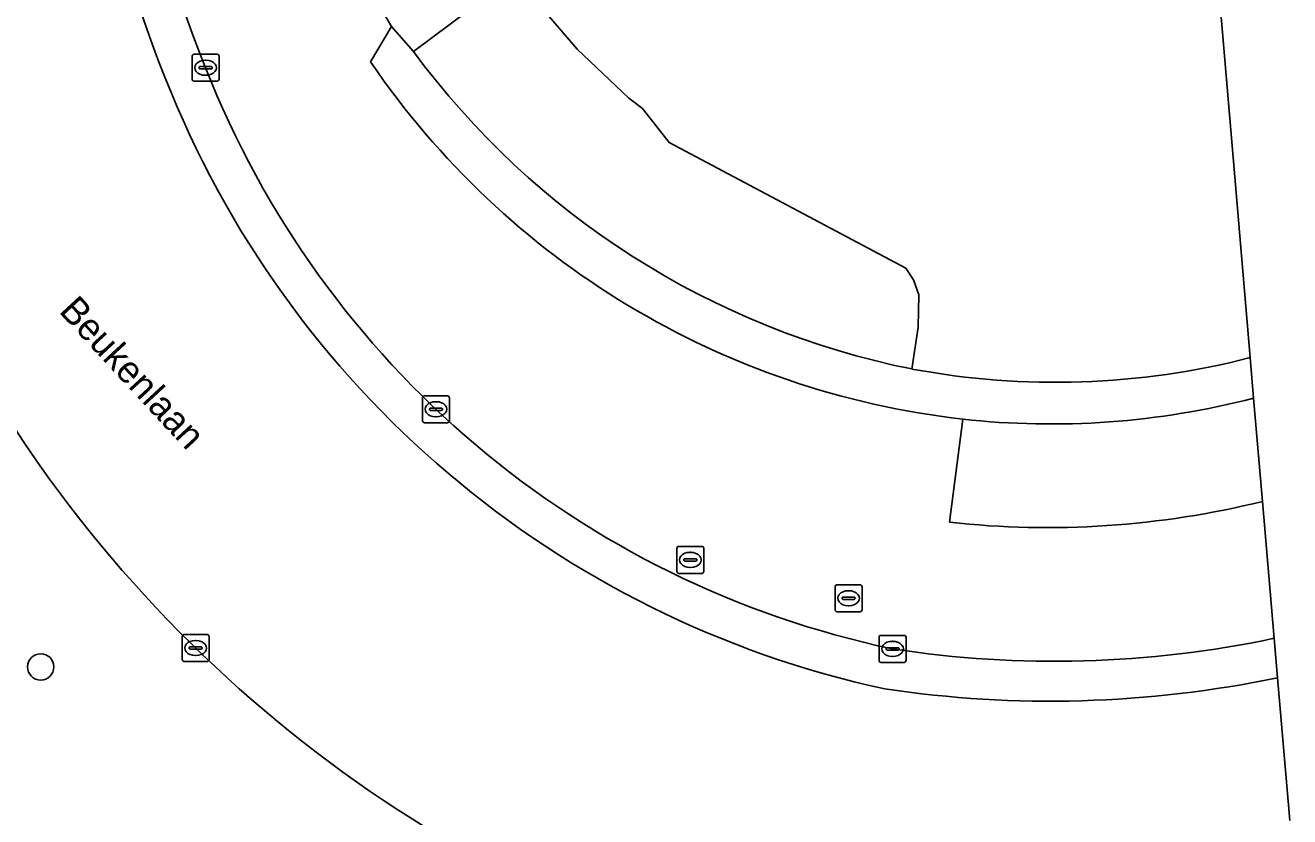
# Model space of a CAD drawing. Extents: x 158086 to 159499, y 382904 to 383981.
# Drawn here: x 159303.33 to 159350.25, y 383528.99 to 383558.36 of the extents above; entities that cross this region are included whole.
import ezdxf

# ---------------------------------------------------------------- set-up
doc = ezdxf.new("R2010")
doc.units = 0
for name, color, linetype in [('IMGEO_Berm_gesloten', 7, 'Continuous'), ('IMGEO_Berm_groen', 7, 'Continuous'), ('IMGEO_Boom', 7, 'Continuous'), ('IMGEO_Brandkraan', 7, 'Continuous'), ('IMGEO_Groenvoorziening', 7, 'Continuous'), ('IMGEO_Haag', 7, 'Continuous'), ('IMGEO_Kolk', 7, 'Continuous'), ('IMGEO_Openbare_ruimte_label', 7, 'Continuous'), ('IMGEO_Rijbaan_regionaal_gesloten', 7, 'Continuous'), ('IMGEO_Rioolput', 7, 'Continuous'), ('IMGEO_Verkeerseiland_groen', 7, 'Continuous')]:
    doc.layers.add(name, color=color, linetype=linetype)

msp = doc.modelspace()

# ---------------------------------------------------------------- linework, layer by layer
at = {"layer": 'IMGEO_Berm_gesloten'}
msp.add_lwpolyline([(159349.794, 383534.147), (159349.669, 383535.609)], dxfattribs=at)
for centre, radius, start, end in [((159346.012, 383571.478), 40.41, 144.8773, 201.8491), ((159345.93, 383571.519), 38.818, 145.1805, 202.3075), ((159343.064, 383570.034), 37.137, 201.4731, 257.8008), ((159342.789, 383569.672), 35.215, 201.4661, 258.0672), ((159341.518, 383574.157), 39.4, 261.2256, 281.9396), ((159341.356, 383574.655), 41.378, 261.4678, 281.7666)]:
    msp.add_arc(centre, radius, start, end, dxfattribs=at)
at = {"layer": 'IMGEO_Berm_groen'}
for centre, radius, start, end in [((159348.323, 383572.922), 54.138, 196.2796, 214.8037), ((159343.784, 383570.224), 48.873, 215.2433, 238.4394)]:
    msp.add_arc(centre, radius, start, end, dxfattribs=at)
at = {"layer": 'IMGEO_Boom'}
msp.add_circle((159303.898, 383534.548), 0.489, dxfattribs=at)
at = {"layer": 'IMGEO_Brandkraan'}
for p, q in [((159327.579, 383539.021), (159328.431, 383539.021)), ((159327.504, 383538.095), (159327.504, 383538.947)), ((159327.806, 383538.564), (159328.204, 383538.564)), ((159327.992, 383538.801), (159328.017, 383538.801)), ((159328.505, 383538.947), (159328.505, 383538.095)), ((159327.763, 383538.515), (159327.763, 383538.527)), ((159328.201, 383538.478), (159327.803, 383538.478)), ((159328.015, 383538.241), (159327.99, 383538.241)), ((159328.247, 383538.527), (159328.247, 383538.515)), ((159328.431, 383538.021), (159327.579, 383538.021))]:
    msp.add_line(p, q, dxfattribs=at)
for points in [[(159327.579, 383539.021), (159328.431, 383539.021)], [(159327.504, 383538.095), (159327.504, 383538.947)], [(159328.505, 383538.947), (159328.505, 383538.095)], [(159328.431, 383538.021), (159327.579, 383538.021)]]:
    msp.add_lwpolyline(points, dxfattribs=at)
for centre, radius, start, end in [((159327.581, 383538.945), 0.0765, 91.552, 178.448), ((159327.581, 383538.945), 0.0765, 91.552, 178.448), ((159328.429, 383538.945), 0.0765, 1.552, 88.448), ((159328.429, 383538.945), 0.0765, 1.552, 88.448), ((159327.803, 383538.524), 0.0403, 85.8775, 175.7526), ((159328.208, 383538.526), 0.0386, 1.7309, 96.639), ((159327.581, 383538.097), 0.0765, 181.552, 268.448), ((159327.581, 383538.097), 0.0765, 181.552, 268.448), ((159327.8, 383538.514), 0.0366, 178.938, 274.7102), ((159328.204, 383538.521), 0.043, 264.8664, 352.4533), ((159328.429, 383538.097), 0.0765, 271.552, 358.448), ((159328.429, 383538.097), 0.0765, 271.552, 358.448)]:
    msp.add_arc(centre, radius, start, end, dxfattribs=at)
for centre, major_axis, ratio, start_param, end_param in [((159327.991, 383538.521), (-0.387, 0.002), 0.722429, 4.712389, 7.853982), ((159328.016, 383538.521), (-0.39, 0.002), 0.717154, 1.570796, 4.712389)]:
    msp.add_ellipse(centre, major_axis=major_axis, ratio=ratio, start_param=start_param, end_param=end_param, dxfattribs=at)
at = {"layer": 'IMGEO_Groenvoorziening'}
for points in [[(159316.918, 383558.321), (159317.732, 383557.389), (159321.134, 383559.935)], [(159327.215, 383554.008), (159326.227, 383555.278), (159325.728, 383555.66), (159323.811, 383557.473), (159322.093, 383559.477), (159321.732, 383558.921), (159321.134, 383559.935), (159317.732, 383557.389)], [(159317.732, 383557.389), (159316.918, 383558.321), (159316.142, 383557.004)], [(159336.227, 383545.605), (159336.456, 383547.154), (159336.484, 383548.352), (159336.281, 383548.914), (159336.005, 383549.347), (159327.215, 383554.008)], [(159348.908, 383544.525), (159348.78, 383546.027)], [(159349.235, 383540.691), (159348.908, 383544.525)], [(159338.112, 383543.744), (159337.625, 383539.918)]]:
    msp.add_lwpolyline(points, dxfattribs=at)
for centre, radius, start, end in [((159343.271, 383574.587), 30.969, 167.2808, 211.6849), ((159342.21, 383575.402), 30.391, 216.3479, 258.6459), ((159342.21, 383575.402), 30.391, 216.3479, 258.6459), ((159341.577, 383574.316), 30.767, 214.2401, 263.5337), ((159341.553, 383574.106), 28.995, 259.4157, 284.4333), ((159341.389, 383573.463), 29.899, 263.7069, 284.5645), ((159341.389, 383573.463), 29.899, 263.7069, 284.5645), ((159341.25, 383573.038), 33.318, 263.7547, 283.8678)]:
    msp.add_arc(centre, radius, start, end, dxfattribs=at)
at = {"layer": 'IMGEO_Haag'}
for points in [[(159317.732, 383557.389), (159316.918, 383558.321), (159316.142, 383557.004)], [(159348.908, 383544.525), (159348.78, 383546.027)]]:
    msp.add_lwpolyline(points, dxfattribs=at)
for centre, radius, start, end in [((159342.21, 383575.402), 30.391, 216.3479, 258.6459), ((159341.577, 383574.316), 30.767, 214.2401, 263.5337), ((159341.553, 383574.106), 28.995, 259.4157, 284.4333), ((159341.389, 383573.463), 29.899, 263.7069, 284.5645)]:
    msp.add_arc(centre, radius, start, end, dxfattribs=at)
at = {"layer": 'IMGEO_Kolk'}
for p, q in [((159309.516, 383556.359), (159309.516, 383557.211)), ((159309.591, 383557.285), (159310.443, 383557.285)), ((159310.004, 383557.065), (159310.029, 383557.065)), ((159310.517, 383557.211), (159310.517, 383556.359)), ((159309.775, 383556.779), (159309.775, 383556.791)), ((159310.213, 383556.742), (159309.815, 383556.742)), ((159309.818, 383556.828), (159310.216, 383556.828)), ((159310.027, 383556.505), (159310.002, 383556.505)), ((159310.259, 383556.791), (159310.259, 383556.779)), ((159310.443, 383556.285), (159309.591, 383556.285)), ((159318.064, 383543.685), (159318.064, 383544.537)), ((159318.139, 383544.611), (159318.991, 383544.611)), ((159318.552, 383544.391), (159318.577, 383544.391)), ((159319.065, 383544.537), (159319.065, 383543.685)), ((159318.323, 383544.105), (159318.323, 383544.117)), ((159318.761, 383544.068), (159318.363, 383544.068)), ((159318.366, 383544.154), (159318.764, 383544.154)), ((159318.575, 383543.831), (159318.55, 383543.831)), ((159318.807, 383544.117), (159318.807, 383544.105)), ((159318.991, 383543.611), (159318.139, 383543.611)), ((159309.222, 383535.749), (159310.074, 383535.749)), ((159309.147, 383534.823), (159309.147, 383535.675)), ((159309.406, 383535.243), (159309.406, 383535.255)), ((159309.449, 383535.292), (159309.847, 383535.292)), ((159309.635, 383535.529), (159309.66, 383535.529)), ((159309.89, 383535.255), (159309.89, 383535.243)), ((159310.148, 383535.675), (159310.148, 383534.823)), ((159335.007, 383534.792), (159335.007, 383535.644)), ((159335.082, 383535.718), (159335.934, 383535.718)), ((159335.309, 383535.261), (159335.707, 383535.261)), ((159335.495, 383535.498), (159335.52, 383535.498)), ((159336.008, 383535.644), (159336.008, 383534.792)), ((159309.844, 383535.206), (159309.446, 383535.206)), ((159309.658, 383534.969), (159309.633, 383534.969)), ((159335.266, 383535.212), (159335.266, 383535.224)), ((159335.704, 383535.175), (159335.306, 383535.175)), ((159335.518, 383534.938), (159335.493, 383534.938)), ((159335.75, 383535.224), (159335.75, 383535.212)), ((159310.074, 383534.749), (159309.222, 383534.749)), ((159335.934, 383534.718), (159335.082, 383534.718))]:
    msp.add_line(p, q, dxfattribs=at)
for points in [[(159309.516, 383556.359), (159309.516, 383557.211)], [(159309.591, 383557.285), (159310.443, 383557.285)], [(159310.517, 383557.211), (159310.517, 383556.359)], [(159310.443, 383556.285), (159309.591, 383556.285)], [(159318.064, 383543.685), (159318.064, 383544.537)], [(159318.139, 383544.611), (159318.991, 383544.611)], [(159319.065, 383544.537), (159319.065, 383543.685)], [(159318.991, 383543.611), (159318.139, 383543.611)], [(159309.222, 383535.749), (159310.074, 383535.749)], [(159309.147, 383534.823), (159309.147, 383535.675)], [(159310.148, 383535.675), (159310.148, 383534.823)], [(159335.007, 383534.792), (159335.007, 383535.644)], [(159335.082, 383535.718), (159335.934, 383535.718)], [(159336.008, 383535.644), (159336.008, 383534.792)], [(159310.074, 383534.749), (159309.222, 383534.749)], [(159335.934, 383534.718), (159335.082, 383534.718)]]:
    msp.add_lwpolyline(points, dxfattribs=at)
for centre, radius, start, end in [((159309.593, 383557.209), 0.0765, 91.552, 178.448), ((159309.593, 383557.209), 0.0765, 91.552, 178.448), ((159310.441, 383557.209), 0.0765, 1.552, 88.448), ((159310.441, 383557.209), 0.0765, 1.552, 88.448), ((159309.815, 383556.788), 0.0403, 85.8775, 175.7526), ((159309.812, 383556.778), 0.0366, 178.938, 274.7102), ((159310.216, 383556.785), 0.043, 264.8664, 352.4533), ((159310.22, 383556.79), 0.0386, 1.7309, 96.639), ((159309.593, 383556.361), 0.0765, 181.552, 268.448), ((159309.593, 383556.361), 0.0765, 181.552, 268.448), ((159310.441, 383556.361), 0.0765, 271.552, 358.448), ((159310.441, 383556.361), 0.0765, 271.552, 358.448), ((159318.141, 383544.535), 0.0765, 91.552, 178.448), ((159318.141, 383544.535), 0.0765, 91.552, 178.448), ((159318.989, 383544.535), 0.0765, 1.552, 88.448), ((159318.989, 383544.535), 0.0765, 1.552, 88.448), ((159318.363, 383544.114), 0.0403, 85.8775, 175.7526), ((159318.36, 383544.104), 0.0366, 178.938, 274.7102), ((159318.764, 383544.111), 0.043, 264.8664, 352.4533), ((159318.768, 383544.116), 0.0386, 1.7309, 96.639), ((159318.141, 383543.687), 0.0765, 181.552, 268.448), ((159318.141, 383543.687), 0.0765, 181.552, 268.448), ((159318.989, 383543.687), 0.0765, 271.552, 358.448), ((159318.989, 383543.687), 0.0765, 271.552, 358.448), ((159309.224, 383535.673), 0.0765, 91.552, 178.448), ((159309.224, 383535.673), 0.0765, 91.552, 178.448), ((159310.072, 383535.673), 0.0765, 1.552, 88.448), ((159310.072, 383535.673), 0.0765, 1.552, 88.448), ((159309.446, 383535.252), 0.0403, 85.8775, 175.7526), ((159309.851, 383535.254), 0.0386, 1.7309, 96.639), ((159335.084, 383535.642), 0.0765, 91.552, 178.448), ((159335.084, 383535.642), 0.0765, 91.552, 178.448), ((159335.306, 383535.221), 0.0403, 85.8775, 175.7526), ((159335.711, 383535.223), 0.0386, 1.7309, 96.639), ((159335.932, 383535.642), 0.0765, 1.552, 88.448), ((159335.932, 383535.642), 0.0765, 1.552, 88.448), ((159309.224, 383534.825), 0.0765, 181.552, 268.448), ((159309.224, 383534.825), 0.0765, 181.552, 268.448), ((159309.443, 383535.242), 0.0366, 178.938, 274.7102), ((159309.847, 383535.249), 0.043, 264.8664, 352.4533), ((159310.072, 383534.825), 0.0765, 271.552, 358.448), ((159310.072, 383534.825), 0.0765, 271.552, 358.448), ((159335.084, 383534.794), 0.0765, 181.552, 268.448), ((159335.084, 383534.794), 0.0765, 181.552, 268.448), ((159335.303, 383535.211), 0.0366, 178.938, 274.7102), ((159335.707, 383535.218), 0.043, 264.8664, 352.4533), ((159335.932, 383534.794), 0.0765, 271.552, 358.448), ((159335.932, 383534.794), 0.0765, 271.552, 358.448)]:
    msp.add_arc(centre, radius, start, end, dxfattribs=at)
for centre, major_axis, ratio, start_param, end_param in [((159310.003, 383556.785), (-0.387, 0.002), 0.722429, 4.712389, 7.853982), ((159310.028, 383556.785), (-0.39, 0.002), 0.717154, 1.570796, 4.712389), ((159318.551, 383544.111), (-0.387, 0.002), 0.722429, 4.712389, 7.853982), ((159318.576, 383544.111), (-0.39, 0.002), 0.717154, 1.570796, 4.712389), ((159309.634, 383535.249), (-0.387, 0.002), 0.722429, 4.712389, 7.853982), ((159309.659, 383535.249), (-0.39, 0.002), 0.717154, 1.570796, 4.712389), ((159335.494, 383535.218), (-0.387, 0.002), 0.722429, 4.712389, 7.853982), ((159335.519, 383535.218), (-0.39, 0.002), 0.717154, 1.570796, 4.712389)]:
    msp.add_ellipse(centre, major_axis=major_axis, ratio=ratio, start_param=start_param, end_param=end_param, dxfattribs=at)
at = {"layer": 'IMGEO_Rijbaan_regionaal_gesloten'}
msp.add_lwpolyline([(159350.246, 383528.852), (159349.794, 383534.147)], dxfattribs=at)
for centre, radius, start, end in [((159346.012, 383571.478), 40.41, 144.8773, 201.8491), ((159348.323, 383572.922), 54.138, 196.2796, 214.8037), ((159343.064, 383570.034), 37.137, 201.4731, 257.8008), ((159343.784, 383570.224), 48.873, 215.2433, 238.4394), ((159341.356, 383574.655), 41.378, 261.4678, 281.7666)]:
    msp.add_arc(centre, radius, start, end, dxfattribs=at)
at = {"layer": 'IMGEO_Rioolput'}
for p, q in [((159333.375, 383536.672), (159333.375, 383537.524)), ((159333.45, 383537.598), (159334.302, 383537.598)), ((159333.677, 383537.141), (159334.075, 383537.141)), ((159333.863, 383537.378), (159333.888, 383537.378)), ((159334.376, 383537.524), (159334.376, 383536.672)), ((159333.634, 383537.092), (159333.634, 383537.104)), ((159334.072, 383537.055), (159333.674, 383537.055)), ((159333.886, 383536.818), (159333.861, 383536.818)), ((159334.118, 383537.104), (159334.118, 383537.092)), ((159334.302, 383536.598), (159333.45, 383536.598))]:
    msp.add_line(p, q, dxfattribs=at)
for points in [[(159333.375, 383536.672), (159333.375, 383537.524)], [(159333.45, 383537.598), (159334.302, 383537.598)], [(159334.376, 383537.524), (159334.376, 383536.672)], [(159334.302, 383536.598), (159333.45, 383536.598)]]:
    msp.add_lwpolyline(points, dxfattribs=at)
for centre, radius, start, end in [((159333.452, 383537.522), 0.0765, 91.552, 178.448), ((159333.452, 383537.522), 0.0765, 91.552, 178.448), ((159333.674, 383537.101), 0.0403, 85.8775, 175.7526), ((159334.079, 383537.103), 0.0386, 1.7309, 96.639), ((159334.3, 383537.522), 0.0765, 1.552, 88.448), ((159334.3, 383537.522), 0.0765, 1.552, 88.448), ((159333.452, 383536.674), 0.0765, 181.552, 268.448), ((159333.452, 383536.674), 0.0765, 181.552, 268.448), ((159333.671, 383537.091), 0.0366, 178.938, 274.7102), ((159334.075, 383537.098), 0.043, 264.8664, 352.4533), ((159334.3, 383536.674), 0.0765, 271.552, 358.448), ((159334.3, 383536.674), 0.0765, 271.552, 358.448)]:
    msp.add_arc(centre, radius, start, end, dxfattribs=at)
for centre, major_axis, ratio, start_param, end_param in [((159333.862, 383537.098), (-0.387, 0.002), 0.722429, 4.712389, 7.853982), ((159333.887, 383537.098), (-0.39, 0.002), 0.717154, 1.570796, 4.712389)]:
    msp.add_ellipse(centre, major_axis=major_axis, ratio=ratio, start_param=start_param, end_param=end_param, dxfattribs=at)
at = {"layer": 'IMGEO_Verkeerseiland_groen'}
for points in [[(159322.575, 383560.22), (159322.093, 383559.477), (159323.811, 383557.473), (159325.728, 383555.66), (159326.227, 383555.278), (159327.215, 383554.008), (159336.005, 383549.347), (159336.281, 383548.914), (159336.484, 383548.352), (159336.456, 383547.154), (159336.227, 383545.605)], [(159348.78, 383546.027), (159348.183, 383553.017), (159347.625, 383559.558)], [(159316.142, 383557.004), (159316.918, 383558.321)], [(159337.625, 383539.918), (159338.112, 383543.744)], [(159349.669, 383535.609), (159349.235, 383540.691)]]:
    msp.add_lwpolyline(points, dxfattribs=at)
for centre, radius, start, end in [((159345.93, 383571.519), 38.818, 145.1805, 202.3075), ((159343.271, 383574.587), 30.969, 167.2808, 211.6849), ((159341.577, 383574.316), 30.767, 214.2401, 263.5337), ((159342.789, 383569.672), 35.215, 201.4661, 258.0672), ((159341.553, 383574.106), 28.995, 259.4157, 284.4333), ((159341.25, 383573.038), 33.318, 263.7547, 283.8678), ((159341.518, 383574.157), 39.4, 261.2256, 281.9396)]:
    msp.add_arc(centre, radius, start, end, dxfattribs=at)

# ---------------------------------------------------------------- texts
at = {"layer": 'IMGEO_Openbare_ruimte_label'}
msp.add_text('Beukenlaan', height=1, rotation=312.7709, dxfattribs=at).set_placement((159304.544, 383547.73))

doc.saveas('drawing.dxf')
